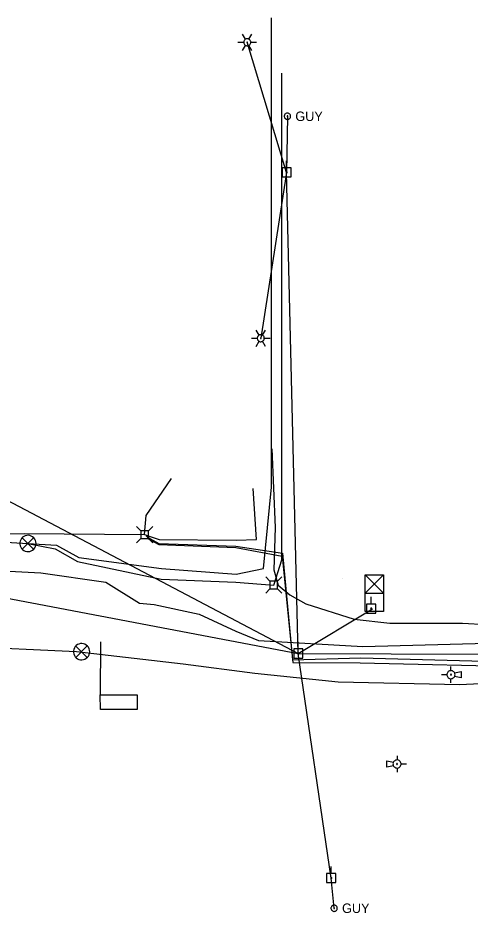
# Model space of a CAD drawing. Extents: x 600849 to 606371, y 330010 to 403088.
# Drawn here: x 603259.1 to 603442.8, y 387558 to 387921.9 of the extents above; entities that cross this region are included whole.
import ezdxf

# ---------------------------------------------------------------- set-up
doc = ezdxf.new("R2010")
doc.units = 0
for name, color, linetype in [('E_LTG', 7, 'Continuous'), ('E_RR_Utility', 7, 'Continuous'), ('E_SIG', 7, 'Continuous'), ('E_SIG_Conduit', 7, 'Continuous'), ('E_UTL_AG_Bold', 7, 'Continuous'), ('E_UTL_EGuyWire', 7, 'Continuous'), ('E_UTL_EPowerPole', 7, 'Continuous'), ('E_UTL_Loop_UG', 7, 'Continuous'), ('E_UTL_Overhead', 7, 'Continuous'), ('E_UTL_T_UG', 7, 'Continuous'), ('E_UTL_TV_UG', 7, 'Continuous')]:
    doc.layers.add(name, color=color, linetype=linetype)

# ---------------------------------------------------------------- blocks, each defined once
blk = doc.blocks.new('PED')
at = {"layer": 'E_UTL_AG_Bold'}
for p, q in [((-8, 8), (-16, 16)), ((8, 8), (16, 16)), ((-8, -8), (-16, -16)), ((8, -8), (16, -16))]:
    blk.add_line(p, q, dxfattribs=at)
blk.add_lwpolyline([(-8, -8), (8, -8), (8, 8), (-8, 8)], close=True, dxfattribs=at)

msp = doc.modelspace()

# ---------------------------------------------------------------- linework, layer by layer
at = {"layer": 'E_LTG'}
for points in [[(603348.48, 387911.94), (603350.86, 387911.94)], [(603351.57, 387913.18), (603350.38, 387915.24)], [(603353.72, 387911.94), (603353.69, 387912.21), (603353.61, 387912.47), (603353.49, 387912.71), (603353.32, 387912.93), (603353.12, 387913.11), (603352.88, 387913.24), (603352.62, 387913.33), (603352.35, 387913.37), (603352.08, 387913.36), (603351.82, 387913.29), (603351.57, 387913.18), (603351.35, 387913.02), (603351.16, 387912.83), (603351.02, 387912.6), (603350.92, 387912.34), (603350.86, 387912.08), (603350.86, 387911.81), (603350.92, 387911.54), (603351.02, 387911.29), (603351.16, 387911.06), (603351.35, 387910.86), (603351.57, 387910.7), (603351.82, 387910.59), (603352.08, 387910.53), (603352.35, 387910.51), (603352.62, 387910.55), (603352.88, 387910.64), (603353.12, 387910.78), (603353.32, 387910.96), (603353.49, 387911.17), (603353.61, 387911.41), (603353.69, 387911.67), (603353.72, 387911.94)], [(603353.72, 387911.94), (603353.69, 387912.21), (603353.61, 387912.47), (603353.49, 387912.71), (603353.32, 387912.93), (603353.12, 387913.11), (603352.88, 387913.24), (603352.62, 387913.33), (603352.35, 387913.37), (603352.08, 387913.36), (603351.82, 387913.29), (603351.57, 387913.18), (603351.35, 387913.02), (603351.16, 387912.83), (603351.02, 387912.6), (603350.92, 387912.34), (603350.86, 387912.08), (603350.86, 387911.81), (603350.92, 387911.54), (603351.02, 387911.29), (603351.16, 387911.06), (603351.35, 387910.86), (603351.57, 387910.7), (603351.82, 387910.59), (603352.08, 387910.53), (603352.35, 387910.51), (603352.62, 387910.55), (603352.88, 387910.64), (603353.12, 387910.78), (603353.32, 387910.96), (603353.49, 387911.17), (603353.61, 387911.41), (603353.69, 387911.67), (603353.72, 387911.94)], [(603353.72, 387911.94), (603353.69, 387912.21), (603353.61, 387912.47), (603353.49, 387912.71), (603353.32, 387912.93), (603353.12, 387913.11), (603352.88, 387913.24), (603352.62, 387913.33), (603352.35, 387913.37), (603352.08, 387913.36), (603351.82, 387913.29), (603351.57, 387913.18), (603351.35, 387913.02), (603351.16, 387912.83), (603351.02, 387912.6), (603350.92, 387912.34), (603350.86, 387912.08), (603350.86, 387911.81), (603350.92, 387911.54), (603351.02, 387911.29), (603351.16, 387911.06), (603351.35, 387910.86), (603351.57, 387910.7), (603351.82, 387910.59), (603352.08, 387910.53), (603352.35, 387910.51), (603352.62, 387910.55), (603352.88, 387910.64), (603353.12, 387910.78), (603353.32, 387910.96), (603353.49, 387911.17), (603353.61, 387911.41), (603353.69, 387911.67), (603353.72, 387911.94)], [(603352.41, 387911.94), (603352.4, 387911.96), (603352.4, 387911.99), (603352.39, 387912.01), (603352.37, 387912.02), (603352.36, 387912.04), (603352.34, 387912.05), (603352.31, 387912.06), (603352.29, 387912.06), (603352.27, 387912.06), (603352.25, 387912.05), (603352.23, 387912.05), (603352.21, 387912.03), (603352.19, 387912.02), (603352.18, 387912), (603352.17, 387911.98), (603352.17, 387911.95), (603352.17, 387911.93), (603352.17, 387911.91), (603352.18, 387911.89), (603352.19, 387911.87), (603352.21, 387911.85), (603352.23, 387911.84), (603352.25, 387911.83), (603352.27, 387911.82), (603352.29, 387911.82), (603352.31, 387911.83), (603352.34, 387911.83), (603352.36, 387911.85), (603352.37, 387911.86), (603352.39, 387911.88), (603352.4, 387911.9), (603352.4, 387911.92), (603352.41, 387911.94)], [(603353, 387913.18), (603354.19, 387915.24)], [(603353.72, 387911.94), (603356.1, 387911.94)], [(603350.38, 387908.64), (603351.57, 387910.7)], [(603354.19, 387908.64), (603353, 387910.7)], [(603357.07, 387792.91), (603355.88, 387794.97)], [(603359.22, 387791.67), (603359.19, 387791.94), (603359.11, 387792.2), (603358.99, 387792.44), (603358.82, 387792.65), (603358.62, 387792.83), (603358.38, 387792.97), (603358.12, 387793.06), (603357.86, 387793.1), (603357.58, 387793.08), (603357.32, 387793.02), (603357.07, 387792.91), (603356.85, 387792.75), (603356.66, 387792.55), (603356.52, 387792.32), (603356.42, 387792.07), (603356.36, 387791.8), (603356.36, 387791.53), (603356.42, 387791.27), (603356.52, 387791.01), (603356.66, 387790.79), (603356.85, 387790.59), (603357.07, 387790.43), (603357.32, 387790.32), (603357.58, 387790.25), (603357.86, 387790.24), (603358.12, 387790.28), (603358.38, 387790.37), (603358.62, 387790.5), (603358.82, 387790.68), (603358.99, 387790.9), (603359.11, 387791.14), (603359.19, 387791.4), (603359.22, 387791.67)], [(603359.22, 387791.67), (603359.19, 387791.94), (603359.11, 387792.2), (603358.99, 387792.44), (603358.82, 387792.65), (603358.62, 387792.83), (603358.38, 387792.97), (603358.12, 387793.06), (603357.86, 387793.1), (603357.58, 387793.08), (603357.32, 387793.02), (603357.07, 387792.91), (603356.85, 387792.75), (603356.66, 387792.55), (603356.52, 387792.32), (603356.42, 387792.07), (603356.36, 387791.8), (603356.36, 387791.53), (603356.42, 387791.27), (603356.52, 387791.01), (603356.66, 387790.79), (603356.85, 387790.59), (603357.07, 387790.43), (603357.32, 387790.32), (603357.58, 387790.25), (603357.86, 387790.24), (603358.12, 387790.28), (603358.38, 387790.37), (603358.62, 387790.5), (603358.82, 387790.68), (603358.99, 387790.9), (603359.11, 387791.14), (603359.19, 387791.4), (603359.22, 387791.67)], [(603359.22, 387791.67), (603359.19, 387791.94), (603359.11, 387792.2), (603358.99, 387792.44), (603358.82, 387792.65), (603358.62, 387792.83), (603358.38, 387792.97), (603358.12, 387793.06), (603357.86, 387793.1), (603357.58, 387793.08), (603357.32, 387793.02), (603357.07, 387792.91), (603356.85, 387792.75), (603356.66, 387792.55), (603356.52, 387792.32), (603356.42, 387792.07), (603356.36, 387791.8), (603356.36, 387791.53), (603356.42, 387791.27), (603356.52, 387791.01), (603356.66, 387790.79), (603356.85, 387790.59), (603357.07, 387790.43), (603357.32, 387790.32), (603357.58, 387790.25), (603357.86, 387790.24), (603358.12, 387790.28), (603358.38, 387790.37), (603358.62, 387790.5), (603358.82, 387790.68), (603358.99, 387790.9), (603359.11, 387791.14), (603359.19, 387791.4), (603359.22, 387791.67)], [(603358.5, 387792.91), (603359.69, 387794.97)], [(603353.98, 387791.67), (603356.36, 387791.67)], [(603355.88, 387788.37), (603357.07, 387790.43)], [(603357.91, 387791.67), (603357.9, 387791.69), (603357.9, 387791.71), (603357.89, 387791.73), (603357.87, 387791.75), (603357.86, 387791.77), (603357.84, 387791.78), (603357.82, 387791.78), (603357.79, 387791.79), (603357.77, 387791.79), (603357.75, 387791.78), (603357.73, 387791.77), (603357.71, 387791.76), (603357.69, 387791.74), (603357.68, 387791.72), (603357.67, 387791.7), (603357.67, 387791.68), (603357.67, 387791.66), (603357.67, 387791.63), (603357.68, 387791.61), (603357.69, 387791.59), (603357.71, 387791.58), (603357.73, 387791.57), (603357.75, 387791.56), (603357.77, 387791.55), (603357.79, 387791.55), (603357.82, 387791.55), (603357.84, 387791.56), (603357.86, 387791.57), (603357.87, 387791.59), (603357.89, 387791.6), (603357.9, 387791.62), (603357.9, 387791.65), (603357.91, 387791.67)], [(603359.69, 387788.37), (603358.5, 387790.43)], [(603359.22, 387791.67), (603361.6, 387791.67)]]:
    msp.add_lwpolyline(points, dxfattribs=at)
at = {"layer": 'E_RR_Utility'}
for points in [[(603435.05, 387656.57), (603435.05, 387658.22)], [(603433.4, 387654.92), (603431.22, 387654.92)], [(603436.7, 387654.92), (603436.67, 387655.23), (603436.58, 387655.53), (603436.44, 387655.81), (603436.24, 387656.06), (603436, 387656.27), (603435.73, 387656.42), (603435.44, 387656.53), (603435.13, 387656.57), (603434.81, 387656.55), (603434.51, 387656.48), (603434.22, 387656.35), (603433.97, 387656.17), (603433.75, 387655.94), (603433.58, 387655.68), (603433.46, 387655.39), (603433.4, 387655.08), (603433.4, 387654.76), (603433.46, 387654.46), (603433.58, 387654.17), (603433.75, 387653.9), (603433.97, 387653.67), (603434.22, 387653.49), (603434.51, 387653.36), (603434.81, 387653.29), (603435.13, 387653.27), (603435.44, 387653.32), (603435.73, 387653.42), (603436, 387653.58), (603436.24, 387653.78), (603436.44, 387654.03), (603436.58, 387654.31), (603436.67, 387654.61), (603436.7, 387654.92)], [(603435.21, 387654.92), (603435.21, 387654.95), (603435.2, 387654.98), (603435.19, 387655.01), (603435.17, 387655.04), (603435.14, 387655.06), (603435.12, 387655.07), (603435.09, 387655.08), (603435.05, 387655.09), (603435.02, 387655.09), (603434.99, 387655.08), (603434.96, 387655.06), (603434.94, 387655.05), (603434.92, 387655.02), (603434.9, 387655), (603434.89, 387654.97), (603434.88, 387654.94), (603434.88, 387654.91), (603434.89, 387654.88), (603434.9, 387654.85), (603434.92, 387654.82), (603434.94, 387654.8), (603434.96, 387654.78), (603434.99, 387654.77), (603435.02, 387654.76), (603435.05, 387654.76), (603435.09, 387654.76), (603435.12, 387654.77), (603435.14, 387654.79), (603435.17, 387654.81), (603435.19, 387654.83), (603435.2, 387654.86), (603435.21, 387654.89), (603435.21, 387654.92)], [(603436.51, 387655.68), (603439.17, 387656.24)], [(603439.17, 387653.6), (603436.51, 387654.16)], [(603439.17, 387656.24), (603439.17, 387653.6)], [(603435.05, 387651.62), (603435.05, 387653.27)], [(603413.13, 387621.92), (603413.13, 387620.27)], [(603409.01, 387617.3), (603409.01, 387619.94)], [(603409.01, 387619.94), (603411.67, 387619.39)], [(603411.67, 387617.86), (603409.01, 387617.3)], [(603411.48, 387618.62), (603411.51, 387618.31), (603411.6, 387618.01), (603411.74, 387617.73), (603411.94, 387617.48), (603412.18, 387617.28), (603412.45, 387617.12), (603412.74, 387617.02), (603413.05, 387616.97), (603413.37, 387616.99), (603413.67, 387617.06), (603413.96, 387617.19), (603414.21, 387617.38), (603414.43, 387617.6), (603414.6, 387617.87), (603414.72, 387618.16), (603414.77, 387618.47), (603414.77, 387618.78), (603414.72, 387619.09), (603414.6, 387619.38), (603414.43, 387619.64), (603414.21, 387619.87), (603413.96, 387620.05), (603413.67, 387620.18), (603413.37, 387620.26), (603413.05, 387620.27), (603412.74, 387620.23), (603412.45, 387620.12), (603412.18, 387619.97), (603411.94, 387619.76), (603411.74, 387619.51), (603411.6, 387619.24), (603411.51, 387618.94), (603411.48, 387618.62)], [(603412.97, 387618.62), (603412.97, 387618.59), (603412.98, 387618.56), (603412.99, 387618.53), (603413.01, 387618.51), (603413.04, 387618.49), (603413.06, 387618.47), (603413.09, 387618.46), (603413.12, 387618.46), (603413.16, 387618.46), (603413.19, 387618.47), (603413.21, 387618.48), (603413.24, 387618.5), (603413.26, 387618.52), (603413.28, 387618.55), (603413.29, 387618.58), (603413.3, 387618.61), (603413.3, 387618.64), (603413.29, 387618.67), (603413.28, 387618.7), (603413.26, 387618.72), (603413.24, 387618.75), (603413.21, 387618.77), (603413.19, 387618.78), (603413.16, 387618.79), (603413.12, 387618.79), (603413.09, 387618.78), (603413.06, 387618.77), (603413.04, 387618.76), (603413.01, 387618.74), (603412.99, 387618.71), (603412.98, 387618.68), (603412.97, 387618.65), (603412.97, 387618.62)], [(603414.78, 387618.62), (603416.96, 387618.62)], [(603413.13, 387616.97), (603413.13, 387615.32)]]:
    msp.add_lwpolyline(points, dxfattribs=at)
at = {"layer": 'E_SIG'}
for points in [[(603266.48, 387708.26), (603266.42, 387708.89), (603266.25, 387709.49), (603265.96, 387710.05), (603265.57, 387710.54), (603265.1, 387710.95), (603264.55, 387711.26), (603263.96, 387711.47), (603263.34, 387711.56), (603262.71, 387711.53), (603262.1, 387711.38), (603261.53, 387711.12), (603261.02, 387710.76), (603260.59, 387710.3), (603260.25, 387709.77), (603260.02, 387709.19), (603259.9, 387708.58), (603259.9, 387707.95), (603260.02, 387707.33), (603260.25, 387706.75), (603260.59, 387706.22), (603261.02, 387705.77), (603261.53, 387705.4), (603262.1, 387705.14), (603262.71, 387705), (603263.34, 387704.97), (603263.96, 387705.05), (603264.55, 387705.26), (603265.1, 387705.57), (603265.57, 387705.98), (603265.96, 387706.48), (603266.25, 387707.04), (603266.42, 387707.64), (603266.48, 387708.26)], [(603265.44, 387710.6), (603260.83, 387705.94)], [(603260.83, 387710.55), (603265.49, 387705.9)], [(603400.23, 387695.46), (603407.65, 387695.46)], [(603400.23, 387680.61), (603400.23, 387695.46)], [(603407.65, 387688.03), (603400.23, 387695.46)], [(603407.65, 387695.46), (603400.23, 387688.03)], [(603407.65, 387695.46), (603407.65, 387680.61)], [(603400.23, 387688.03), (603407.65, 387688.03)], [(603403.94, 387688.03), (603403.94, 387688.03)], [(603407.65, 387680.61), (603400.23, 387680.61)], [(603288.29, 387664.27), (603288.23, 387664.89), (603288.06, 387665.49), (603287.77, 387666.05), (603287.38, 387666.54), (603286.91, 387666.96), (603286.36, 387667.27), (603285.77, 387667.47), (603285.15, 387667.56), (603284.52, 387667.53), (603283.91, 387667.39), (603283.34, 387667.13), (603282.83, 387666.76), (603282.4, 387666.31), (603282.06, 387665.78), (603281.83, 387665.2), (603281.71, 387664.58), (603281.71, 387663.95), (603281.83, 387663.34), (603282.06, 387662.76), (603282.4, 387662.23), (603282.83, 387661.77), (603283.34, 387661.41), (603283.91, 387661.15), (603284.52, 387661), (603285.15, 387660.97), (603285.77, 387661.06), (603286.36, 387661.27), (603286.91, 387661.58), (603287.38, 387661.99), (603287.77, 387662.48), (603288.06, 387663.04), (603288.23, 387663.64), (603288.29, 387664.27)], [(603287.26, 387666.6), (603282.65, 387661.94)], [(603282.65, 387666.55), (603287.3, 387661.9)]]:
    msp.add_lwpolyline(points, dxfattribs=at)
at = {"layer": 'E_SIG_Conduit'}
msp.add_lwpolyline([(603176.58, 387671.44), (603188.88, 387665.32), (603201.06, 387666.19), (603236.02, 387666.53), (603282.95, 387664.36), (603326.23, 387659.27), (603355.36, 387655.51), (603389.25, 387652.04), (603438.59, 387650.89), (603466.11, 387652.27), (603492.7, 387654.72), (603498.52, 387655.25), (603498.75, 387647.42)], dxfattribs=at)
at = {"layer": 'E_UTL_AG_Bold'}
for points in [[(603309.06, 387713.4), (603307.31, 387715.16)], [(603312.16, 387713.4), (603309.06, 387713.4)], [(603309.06, 387713.4), (603309.06, 387710.31)], [(603312.16, 387713.4), (603313.91, 387715.16)], [(603312.16, 387710.31), (603312.16, 387713.4)], [(603309.06, 387710.31), (603307.31, 387708.56)], [(603309.06, 387710.31), (603312.16, 387710.31)], [(603312.16, 387710.31), (603313.91, 387708.56)], [(603361.53, 387692.89), (603359.78, 387694.64)], [(603364.63, 387692.89), (603366.38, 387694.64)], [(603364.63, 387692.89), (603361.53, 387692.89)], [(603361.53, 387692.89), (603361.53, 387689.8)], [(603364.63, 387689.8), (603364.63, 387692.89)], [(603361.53, 387689.8), (603359.78, 387688.04)], [(603361.53, 387689.8), (603364.63, 387689.8)], [(603364.63, 387689.8), (603366.38, 387688.04)]]:
    msp.add_lwpolyline(points, dxfattribs=at)
at = {"layer": 'E_UTL_EGuyWire'}
for p, q in [((603368.61, 387881.88), (603368.28, 387859.06)), ((603387.59, 387560), (603386.43, 387572.26))]:
    msp.add_line(p, q, dxfattribs=at)
for points in [[(603369.9, 387881.88), (603369.87, 387882.12), (603369.8, 387882.35), (603369.69, 387882.57), (603369.54, 387882.76), (603369.36, 387882.92), (603369.15, 387883.04), (603368.91, 387883.12), (603368.67, 387883.16), (603368.43, 387883.15), (603368.19, 387883.09), (603367.97, 387882.99), (603367.77, 387882.85), (603367.6, 387882.67), (603367.47, 387882.46), (603367.38, 387882.24), (603367.33, 387882), (603367.33, 387881.75), (603367.38, 387881.51), (603367.47, 387881.29), (603367.6, 387881.08), (603367.77, 387880.91), (603367.97, 387880.76), (603368.19, 387880.66), (603368.43, 387880.6), (603368.67, 387880.59), (603368.91, 387880.63), (603369.15, 387880.71), (603369.36, 387880.83), (603369.54, 387880.99), (603369.69, 387881.18), (603369.8, 387881.4), (603369.87, 387881.63), (603369.9, 387881.88)], [(603368.77, 387881.88), (603368.77, 387881.91), (603368.76, 387881.93), (603368.75, 387881.96), (603368.73, 387881.99), (603368.71, 387882.01), (603368.68, 387882.02), (603368.65, 387882.03), (603368.62, 387882.04), (603368.59, 387882.03), (603368.56, 387882.03), (603368.53, 387882.01), (603368.51, 387882), (603368.49, 387881.97), (603368.47, 387881.95), (603368.46, 387881.92), (603368.45, 387881.89), (603368.45, 387881.86), (603368.46, 387881.83), (603368.47, 387881.8), (603368.49, 387881.78), (603368.51, 387881.75), (603368.53, 387881.74), (603368.56, 387881.72), (603368.59, 387881.72), (603368.62, 387881.71), (603368.65, 387881.72), (603368.68, 387881.73), (603368.71, 387881.74), (603368.73, 387881.76), (603368.75, 387881.79), (603368.76, 387881.82), (603368.77, 387881.84), (603368.77, 387881.88)], [(603386.43, 387572.26), (603373.03, 387663.52)], [(603388.87, 387560), (603388.85, 387560.24), (603388.78, 387560.48), (603388.67, 387560.69), (603388.52, 387560.89), (603388.33, 387561.05), (603388.12, 387561.17), (603387.89, 387561.25), (603387.65, 387561.28), (603387.41, 387561.27), (603387.17, 387561.21), (603386.95, 387561.11), (603386.75, 387560.97), (603386.58, 387560.79), (603386.45, 387560.59), (603386.36, 387560.36), (603386.31, 387560.12), (603386.31, 387559.88), (603386.36, 387559.64), (603386.45, 387559.41), (603386.58, 387559.21), (603386.75, 387559.03), (603386.95, 387558.89), (603387.17, 387558.79), (603387.41, 387558.73), (603387.65, 387558.72), (603387.89, 387558.75), (603388.12, 387558.83), (603388.33, 387558.95), (603388.52, 387559.11), (603388.67, 387559.31), (603388.78, 387559.52), (603388.85, 387559.76), (603388.87, 387560)], [(603387.75, 387560), (603387.75, 387560.03), (603387.74, 387560.06), (603387.73, 387560.09), (603387.71, 387560.11), (603387.68, 387560.13), (603387.66, 387560.15), (603387.63, 387560.16), (603387.6, 387560.16), (603387.57, 387560.16), (603387.54, 387560.15), (603387.51, 387560.14), (603387.49, 387560.12), (603387.46, 387560.1), (603387.45, 387560.07), (603387.44, 387560.05), (603387.43, 387560.02), (603387.43, 387559.98), (603387.44, 387559.95), (603387.45, 387559.93), (603387.46, 387559.9), (603387.49, 387559.88), (603387.51, 387559.86), (603387.54, 387559.85), (603387.57, 387559.84), (603387.6, 387559.84), (603387.63, 387559.84), (603387.66, 387559.85), (603387.68, 387559.87), (603387.71, 387559.89), (603387.73, 387559.91), (603387.74, 387559.94), (603387.75, 387559.97), (603387.75, 387560)]]:
    msp.add_lwpolyline(points, dxfattribs=at)
at = {"layer": 'E_UTL_EPowerPole'}
for points in [[(603368.25, 387860.9), (603368.25, 387863.81)], [(603370.1, 387860.9), (603366.41, 387860.9)], [(603366.41, 387860.9), (603366.41, 387857.21)], [(603368.52, 387859.06), (603368.52, 387859.11), (603368.5, 387859.15), (603368.48, 387859.19), (603368.46, 387859.23), (603368.42, 387859.26), (603368.38, 387859.28), (603368.34, 387859.29), (603368.29, 387859.3), (603368.25, 387859.3), (603368.21, 387859.29), (603368.16, 387859.27), (603368.13, 387859.24), (603368.1, 387859.21), (603368.07, 387859.17), (603368.05, 387859.13), (603368.05, 387859.08), (603368.05, 387859.04), (603368.05, 387858.99), (603368.07, 387858.95), (603368.1, 387858.91), (603368.13, 387858.88), (603368.16, 387858.85), (603368.21, 387858.84), (603368.25, 387858.83), (603368.29, 387858.82), (603368.34, 387858.83), (603368.38, 387858.84), (603368.42, 387858.87), (603368.46, 387858.9), (603368.48, 387858.93), (603368.5, 387858.97), (603368.52, 387859.02), (603368.52, 387859.06)], [(603370.1, 387857.21), (603370.1, 387860.9)], [(603366.41, 387857.21), (603370.1, 387857.21)], [(603402.63, 387683.63), (603402.63, 387686.54)], [(603404.47, 387683.63), (603400.78, 387683.63)], [(603400.78, 387683.63), (603400.78, 387679.94)], [(603404.47, 387679.94), (603404.47, 387683.63)], [(603400.78, 387679.94), (603404.47, 387679.94)], [(603402.9, 387681.79), (603402.89, 387681.83), (603402.88, 387681.88), (603402.86, 387681.92), (603402.83, 387681.95), (603402.8, 387681.98), (603402.76, 387682.01), (603402.72, 387682.02), (603402.67, 387682.03), (603402.63, 387682.02), (603402.58, 387682.01), (603402.54, 387682), (603402.5, 387681.97), (603402.47, 387681.94), (603402.45, 387681.9), (603402.43, 387681.86), (603402.42, 387681.81), (603402.42, 387681.77), (603402.43, 387681.72), (603402.45, 387681.68), (603402.47, 387681.64), (603402.5, 387681.61), (603402.54, 387681.58), (603402.58, 387681.56), (603402.63, 387681.55), (603402.67, 387681.55), (603402.72, 387681.56), (603402.76, 387681.57), (603402.8, 387681.59), (603402.83, 387681.62), (603402.86, 387681.66), (603402.88, 387681.7), (603402.89, 387681.74), (603402.9, 387681.79)], [(603373, 387665.37), (603373, 387668.27)], [(603374.84, 387665.37), (603371.16, 387665.37)], [(603371.16, 387665.37), (603371.16, 387661.67)], [(603374.84, 387661.67), (603374.84, 387665.37)], [(603371.16, 387661.67), (603374.84, 387661.67)], [(603373.27, 387663.52), (603373.27, 387663.57), (603373.25, 387663.61), (603373.23, 387663.65), (603373.2, 387663.69), (603373.17, 387663.72), (603373.13, 387663.74), (603373.09, 387663.75), (603373.04, 387663.76), (603373, 387663.76), (603372.95, 387663.75), (603372.91, 387663.73), (603372.88, 387663.7), (603372.84, 387663.67), (603372.82, 387663.63), (603372.8, 387663.59), (603372.79, 387663.55), (603372.79, 387663.5), (603372.8, 387663.46), (603372.82, 387663.41), (603372.84, 387663.38), (603372.88, 387663.34), (603372.91, 387663.32), (603372.95, 387663.3), (603373, 387663.29), (603373.04, 387663.28), (603373.09, 387663.29), (603373.13, 387663.31), (603373.17, 387663.33), (603373.2, 387663.36), (603373.23, 387663.39), (603373.25, 387663.43), (603373.27, 387663.48), (603373.27, 387663.52)], [(603388.24, 387574.1), (603384.55, 387574.1)], [(603384.55, 387574.1), (603384.55, 387570.41)], [(603386.4, 387574.1), (603386.4, 387577.01)], [(603388.24, 387570.41), (603388.24, 387574.1)], [(603384.55, 387570.41), (603388.24, 387570.41)], [(603386.67, 387572.26), (603386.66, 387572.3), (603386.65, 387572.35), (603386.63, 387572.39), (603386.6, 387572.42), (603386.57, 387572.45), (603386.53, 387572.47), (603386.49, 387572.49), (603386.44, 387572.5), (603386.4, 387572.49), (603386.35, 387572.48), (603386.31, 387572.46), (603386.27, 387572.44), (603386.24, 387572.41), (603386.22, 387572.37), (603386.2, 387572.32), (603386.19, 387572.28), (603386.19, 387572.24), (603386.2, 387572.19), (603386.22, 387572.15), (603386.24, 387572.11), (603386.27, 387572.08), (603386.31, 387572.05), (603386.35, 387572.03), (603386.4, 387572.02), (603386.44, 387572.02), (603386.49, 387572.03), (603386.53, 387572.04), (603386.57, 387572.06), (603386.6, 387572.09), (603386.63, 387572.13), (603386.65, 387572.17), (603386.66, 387572.21), (603386.67, 387572.26)]]:
    msp.add_lwpolyline(points, dxfattribs=at)
at = {"layer": 'E_UTL_Loop_UG'}
msp.add_line((603292.68, 387668.28), (603292.6, 387646.75), dxfattribs=at)
msp.add_lwpolyline([(603292.6, 387646.75), (603307.6, 387646.78), (603307.62, 387640.78), (603292.62, 387640.75), (603292.6, 387646.75)], dxfattribs=at)
at = {"layer": 'E_UTL_Overhead'}
for points in [[(603368.28, 387859.06), (603352.29, 387911.94)], [(603373.03, 387663.52), (603368.28, 387859.06), (603357.79, 387791.67)], [(603162.57, 387780.28), (603254.53, 387725.95), (603373.03, 387663.52), (603524.13, 387662.98), (603737.2, 387666.47)], [(601679.46, 387668.8), (601757.83, 387668.55), (601827.61, 387668.89), (601953.53, 387670.89), (602054.47, 387701.35), (602169.29, 387703.85), (602308.2, 387704.25), (602422.23, 387704.14), (602681.73, 387663.43), (602959.06, 387666.83), (603184.16, 387699.44), (603373.03, 387663.52)], [(603373.03, 387663.52), (603403.17, 387681.69)]]:
    msp.add_lwpolyline(points, dxfattribs=at)
at = {"layer": 'E_UTL_T_UG'}
for points in [[(603362.2, 387731.19), (603362.2, 387921.86)], [(603366.38, 387731.96), (603366.38, 387899.38)], [(603310.61, 387711.86), (603311.26, 387719.65), (603321.5, 387734.64)], [(603117.26, 387707.53), (603200.36, 387709.19), (603231.88, 387710.2), (603263.18, 387708.26), (603274.83, 387707.51), (603283.89, 387702.51), (603317.52, 387698.08), (603347.78, 387695.8), (603358.93, 387698.04), (603362.2, 387731.19)], [(603263.18, 387708.26), (603274.29, 387706.09), (603283.27, 387700.89), (603317.26, 387693.72), (603347.6, 387692.59), (603363.08, 387691.34), (603366.39, 387701.61), (603366.38, 387731.96)], [(603356.01, 387709.83), (603354.64, 387730.56)], [(603115.79, 387709.88), (603199.87, 387711.34), (603231.86, 387712.15), (603261.72, 387712.26), (603310.61, 387711.86)], [(603310.61, 387711.86), (603314.07, 387710.65), (603316.5, 387709.91), (603347.79, 387709.59), (603356.01, 387709.83)], [(603311.2, 387711.43), (603312.74, 387710.33), (603316.37, 387708.26), (603347.64, 387707.18), (603366.65, 387704.26), (603370.71, 387660.95)], [(603311.68, 387710.68), (603312.24, 387710.05), (603316.34, 387707.78), (603347.68, 387706.59), (603366.45, 387703.09), (603370.81, 387659.87)], [(603184.16, 387699.44), (603229.9, 387698.33), (603268.38, 387696.37), (603294.79, 387692.58), (603308.47, 387683.99), (603314.42, 387683.39), (603332.73, 387679.45), (603347.64, 387672.67), (603356.92, 387668.76), (603399.18, 387666.42), (603470.14, 387668.23), (603506.68, 387667.54), (603538.96, 387667.24), (603612, 387669.22), (603735.23, 387670.87), (603778.65, 387673.06)], [(603370.81, 387659.87), (603398.19, 387659.74), (603468.67, 387658.06), (603468.67, 387658.1), (603507.7, 387657.14), (603516.81, 387658.52), (603522.93, 387664.83), (603524.21, 387672.81), (603586.38, 387673.76), (603600.63, 387675.22), (603598.79, 387694.67)], [(603370.71, 387660.95), (603398.46, 387661.74), (603468.55, 387659.91), (603521.17, 387659.7), (603611.54, 387662.81), (603732.77, 387664.73), (603779.02, 387663.69)]]:
    msp.add_lwpolyline(points, dxfattribs=at)
at = {"layer": 'E_UTL_TV_UG'}
msp.add_lwpolyline([(603362.3, 387746.73), (603363.69, 387714.74), (603363.05, 387697.5), (603364.85, 387691.36), (603369.61, 387687.41), (603376.05, 387683.7), (603395.67, 387677.43), (603410.21, 387675.85), (603439.78, 387675.85), (603468.64, 387674.19), (603482.1, 387675.28), (603491.87, 387677.41), (603495.06, 387679.95), (603496.42, 387683.05), (603496.17, 387686.29), (603493, 387694.36), (603491.39, 387699.99), (603490.68, 387706.17)], dxfattribs=at)

# ---------------------------------------------------------------- block references
at = {"layer": 'E_UTL_EGuyWire', "xscale": 2.9527500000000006e-09, "yscale": 2.95275e-09}
msp.add_blockref('PED', (603390.8, 387693.85), dxfattribs=at)

# ---------------------------------------------------------------- texts
at = {"layer": 'E_UTL_EGuyWire'}
for p in [(603371.82, 387879.95), (603390.8, 387558.07)]:
    msp.add_text('GUY', height=3.85, dxfattribs=at).set_placement(p)

doc.saveas('drawing.dxf')
